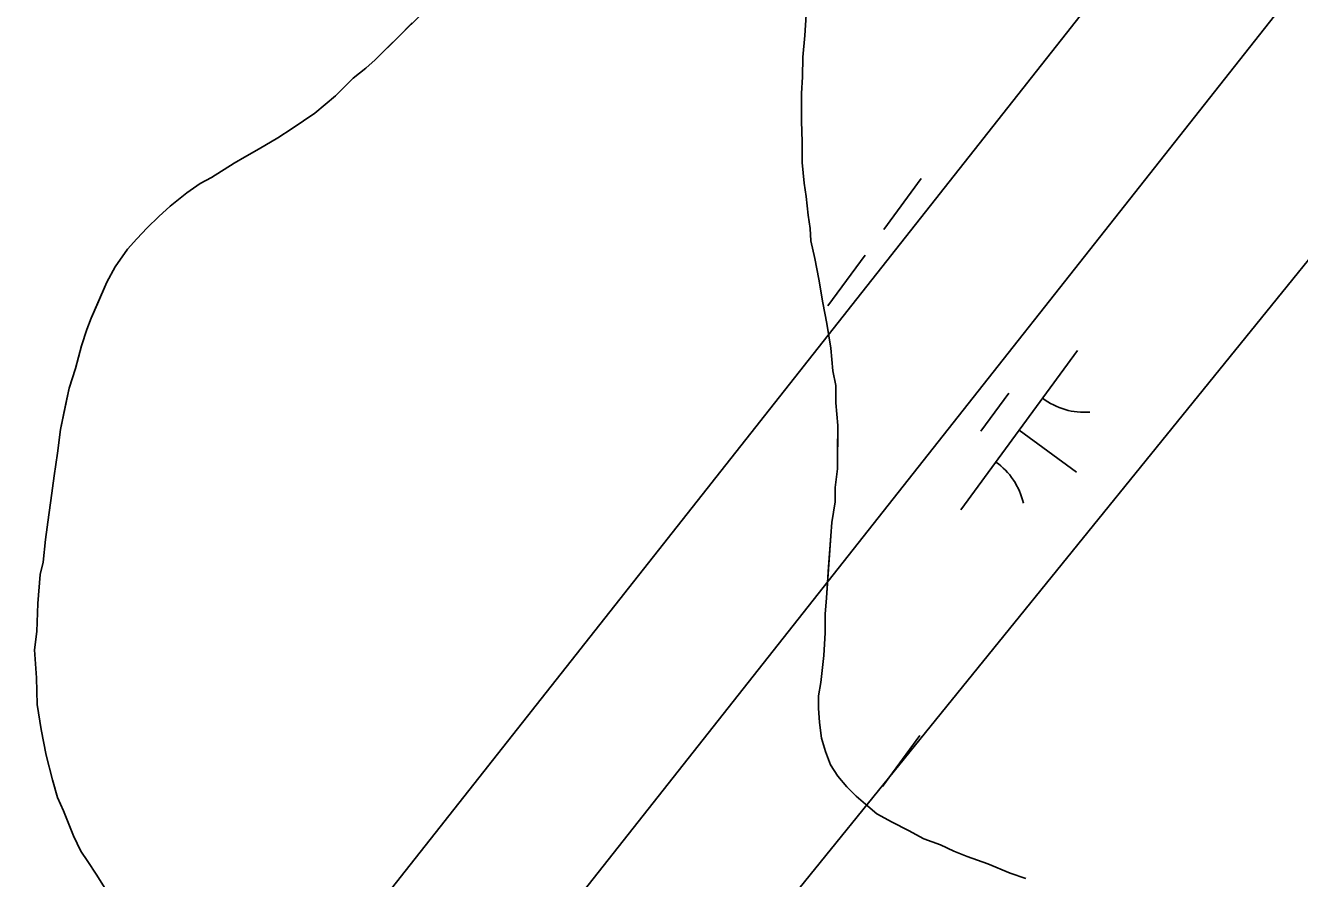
# Model space of a CAD drawing. Extents: x 3905714 to 3926767, y 183354 to 205755.
# Drawn here: x 3918309.3 to 3918632.1, y 197610.5 to 197826.5 of the extents above; entities that cross this region are included whole.
import ezdxf

# ---------------------------------------------------------------- set-up
doc = ezdxf.new("R2010")
doc.units = 0
for name, color, linetype in [('V-TOPO-SHOR', 7, 'Continuous'), ('V-UTIL-LINE', 7, 'Continuous'), ('V-WETL-SWMP', 7, 'Continuous')]:
    doc.layers.add(name, color=color, linetype=linetype)

msp = doc.modelspace()

# ---------------------------------------------------------------- linework, layer by layer
at = {"layer": 'V-TOPO-SHOR'}
for points in [[(3918514.49, 197709.49), (3918515.04, 197714.19), (3918515.07, 197718.63), (3918515.11, 197725.16), (3918514.62, 197730.91), (3918514.65, 197735.35), (3918513.88, 197739.01), (3918513.39, 197744.76), (3918512.39, 197751.03), (3918511.37, 197756.26), (3918510.36, 197762.27), (3918509.35, 197767.5), (3918508.33, 197771.95), (3918508.09, 197775.08), (3918507.58, 197778.48), (3918507.09, 197783.19), (3918506.59, 197786.58), (3918506.09, 197791.81), (3918506.12, 197797.04), (3918505.89, 197802.26), (3918505.92, 197806.18), (3918505.94, 197809.31), (3918506.22, 197813.49), (3918506.25, 197818.45), (3918506.81, 197823.93), (3918507.1, 197829.15)], [(3918407.31, 197827.13), (3918403.64, 197823.49)], [(3918403.64, 197823.49), (3918401.27, 197821.15), (3918397.86, 197817.78), (3918395.5, 197815.7), (3918392.35, 197813.11), (3918387.88, 197808.7), (3918382.63, 197804.29), (3918376.86, 197800.4), (3918373.19, 197798.07), (3918368.48, 197795.23), (3918364.81, 197793.16), (3918362.19, 197791.61), (3918356.42, 197787.99), (3918353.54, 197786.44), (3918350.13, 197784.11), (3918345.93, 197780.74), (3918343.04, 197778.14), (3918340.15, 197775.29), (3918337.52, 197772.43), (3918335.16, 197769.83), (3918332, 197765.41), (3918329.88, 197761.5), (3918327.5, 197756.03), (3918325.91, 197752.38), (3918324.85, 197749.52), (3918323.52, 197745.35), (3918321.92, 197739.61), (3918320.32, 197734.66), (3918319.52, 197730.74), (3918318.18, 197724.22), (3918317.36, 197718.22), (3918316.54, 197712.48), (3918315.72, 197706.21), (3918315.18, 197702.56), (3918314.35, 197696.3), (3918313.8, 197690.55), (3918313, 197687.43), (3918312.43, 197680.12), (3918312.13, 197673.07), (3918311.58, 197668.37), (3918312.06, 197661.32), (3918312.28, 197654.52), (3918313.29, 197648.25), (3918314.56, 197641.71), (3918316.09, 197635.43), (3918317.37, 197630.99), (3918318.92, 197627.58), (3918321.49, 197621.3), (3918323.3, 197617.37), (3918325.11, 197614.75), (3918327.18, 197611.6), (3918330.28, 197606.62)], [(3918562.75, 197610.48), (3918558.84, 197611.81), (3918553.11, 197614.2), (3918547.9, 197616.06), (3918544.51, 197617.38), (3918541.12, 197618.97), (3918536.96, 197620.56), (3918533.05, 197622.67), (3918528.88, 197624.79), (3918524.98, 197626.9), (3918522.12, 197629.27), (3918519.78, 197631.37), (3918517.44, 197633.73), (3918515.11, 197636.36), (3918513.3, 197639.24), (3918512.01, 197642.64), (3918510.99, 197646.05), (3918510.49, 197649.97), (3918510.25, 197653.63), (3918510.27, 197656.76), (3918510.81, 197660.15), (3918511.63, 197666.94), (3918511.93, 197672.68), (3918511.95, 197677.38), (3918512.24, 197681.56), (3918512.52, 197685.48), (3918512.81, 197689.39), (3918513.38, 197697.22), (3918513.66, 197700.62), (3918514.47, 197705.83), (3918514.49, 197709.49)]]:
    msp.add_lwpolyline(points, dxfattribs=at)
at = {"layer": 'V-UTIL-LINE'}
for points in [[(3920382.72, 200123.13), (3919431.34, 198911.04), (3917639.74, 196643.01), (3912670.96, 189304.15), (3911629.35, 187953.28)], [(3917520.12, 196733.21), (3917669.62, 196618.74), (3919457.38, 198881.61), (3920417.08, 200095.51)], [(3920481.64, 200045.37), (3917672.78, 196581.37), (3917218.41, 196910.18)]]:
    msp.add_lwpolyline(points, dxfattribs=at)
at = {"layer": 'V-WETL-SWMP'}
for p, q in [((3918397.86, 197817.78), (3918409.94, 197829.72)), ((3918507.1, 197829.15), (3918506.81, 197823.93)), ((3918506.81, 197823.93), (3918506.25, 197818.45)), ((3918392.35, 197813.11), (3918395.5, 197815.7)), ((3918395.5, 197815.7), (3918397.86, 197817.78)), ((3918506.25, 197818.45), (3918506.22, 197813.49)), ((3918387.88, 197808.7), (3918392.35, 197813.11)), ((3918506.22, 197813.49), (3918505.94, 197809.31)), ((3918505.94, 197809.31), (3918505.89, 197802.26)), ((3918382.63, 197804.29), (3918387.88, 197808.7)), ((3918376.86, 197800.4), (3918382.63, 197804.29)), ((3918373.19, 197798.07), (3918376.86, 197800.4)), ((3918505.89, 197802.26), (3918506.12, 197797.03)), ((3918368.48, 197795.23), (3918373.19, 197798.07)), ((3918506.12, 197797.03), (3918506.09, 197791.81)), ((3918362.19, 197791.61), (3918364.81, 197793.16)), ((3918364.81, 197793.16), (3918368.48, 197795.23)), ((3918356.42, 197787.99), (3918362.19, 197791.61)), ((3918506.09, 197791.81), (3918506.59, 197786.58)), ((3918350.13, 197784.11), (3918353.54, 197786.44)), ((3918353.54, 197786.44), (3918356.42, 197787.99)), ((3918506.59, 197786.58), (3918507.09, 197783.19)), ((3918536.25, 197787.74), (3918526.8, 197774.83)), ((3918345.93, 197780.73), (3918350.13, 197784.11)), ((3918507.09, 197783.19), (3918507.58, 197778.48)), ((3918343.04, 197778.14), (3918345.93, 197780.73)), ((3918340.15, 197775.28), (3918343.04, 197778.14)), ((3918507.58, 197778.48), (3918508.09, 197775.08)), ((3918337.52, 197772.43), (3918340.15, 197775.28)), ((3918508.09, 197775.08), (3918508.33, 197771.95)), ((3918335.16, 197769.83), (3918337.52, 197772.43)), ((3918508.33, 197771.95), (3918509.35, 197767.5)), ((3918332, 197765.41), (3918335.16, 197769.83)), ((3918509.35, 197767.5), (3918510.36, 197762.27)), ((3918522.07, 197768.37), (3918512.61, 197755.47)), ((3918329.89, 197761.5), (3918332, 197765.41)), ((3918325.91, 197752.38), (3918329.89, 197761.5)), ((3918510.36, 197762.27), (3918511.37, 197756.26)), ((3918511.37, 197756.26), (3918512.39, 197751.03)), ((3918324.85, 197749.52), (3918325.91, 197752.38)), ((3918512.39, 197751.03), (3918513.39, 197744.76)), ((3918323.52, 197745.35), (3918324.85, 197749.52)), ((3918321.92, 197739.61), (3918323.52, 197745.35)), ((3918513.39, 197744.76), (3918513.88, 197739.01)), ((3918575.89, 197744.18), (3918546.34, 197703.85)), ((3918320.33, 197734.66), (3918321.92, 197739.61)), ((3918513.88, 197739.01), (3918514.64, 197735.35)), ((3918514.64, 197735.35), (3918514.62, 197730.91)), ((3918318.18, 197724.22), (3918320.33, 197734.66)), ((3918558.44, 197733.42), (3918551.35, 197723.74)), ((3918514.62, 197730.91), (3918515.11, 197725.16)), ((3918515.11, 197725.16), (3918515.04, 197714.19)), ((3918317.36, 197718.22), (3918318.18, 197724.22)), ((3918561.12, 197724.02), (3918575.64, 197713.38)), ((3918316.54, 197712.48), (3918317.36, 197718.22)), ((3918315.72, 197706.21), (3918316.54, 197712.48)), ((3918515.04, 197714.19), (3918514.49, 197709.49)), ((3918514.49, 197709.49), (3918514.47, 197705.83)), ((3918315.18, 197702.56), (3918315.72, 197706.21)), ((3918514.47, 197705.83), (3918513.66, 197700.62)), ((3918314.35, 197696.3), (3918315.18, 197702.56)), ((3918513.66, 197700.62), (3918513.38, 197697.22)), ((3918313.8, 197690.56), (3918314.35, 197696.3)), ((3918513.38, 197697.22), (3918512.24, 197681.56)), ((3918313, 197687.43), (3918313.8, 197690.56)), ((3918312.43, 197680.12), (3918313, 197687.43)), ((3918312.13, 197673.07), (3918312.43, 197680.12)), ((3918512.24, 197681.56), (3918511.95, 197677.38)), ((3918511.95, 197677.38), (3918511.93, 197672.68)), ((3918311.58, 197668.37), (3918312.13, 197673.07)), ((3918511.93, 197672.68), (3918511.63, 197666.94)), ((3918312.06, 197661.32), (3918311.58, 197668.37)), ((3918511.63, 197666.94), (3918510.81, 197660.15)), ((3918312.28, 197654.52), (3918312.06, 197661.32)), ((3918510.81, 197660.15), (3918510.27, 197656.76)), ((3918313.29, 197648.25), (3918312.28, 197654.52)), ((3918510.27, 197656.76), (3918510.25, 197653.62)), ((3918510.25, 197653.62), (3918510.49, 197649.97)), ((3918314.56, 197641.71), (3918313.29, 197648.25)), ((3918510.49, 197649.97), (3918510.99, 197646.05)), ((3918510.99, 197646.05), (3918512.01, 197642.64)), ((3918535.9, 197646.67), (3918526.45, 197633.76)), ((3918316.09, 197635.43), (3918314.56, 197641.71)), ((3918512.01, 197642.64), (3918513.3, 197639.24)), ((3918513.3, 197639.24), (3918515.11, 197636.36)), ((3918317.37, 197630.99), (3918316.09, 197635.43)), ((3918515.11, 197636.36), (3918517.44, 197633.73)), ((3918517.44, 197633.73), (3918519.78, 197631.37)), ((3918318.92, 197627.58), (3918317.37, 197630.99)), ((3918519.78, 197631.37), (3918522.12, 197629.27)), ((3918522.12, 197629.27), (3918524.98, 197626.9)), ((3918321.49, 197621.3), (3918318.92, 197627.58)), ((3918524.98, 197626.9), (3918528.88, 197624.79)), ((3918528.88, 197624.79), (3918533.05, 197622.67)), ((3918533.05, 197622.67), (3918536.96, 197620.56)), ((3918323.29, 197617.37), (3918321.49, 197621.3)), ((3918536.96, 197620.56), (3918541.12, 197618.97)), ((3918541.12, 197618.97), (3918544.51, 197617.38)), ((3918325.11, 197614.75), (3918323.29, 197617.37)), ((3918544.51, 197617.38), (3918547.9, 197616.06)), ((3918547.9, 197616.06), (3918553.11, 197614.2)), ((3918327.18, 197611.6), (3918325.11, 197614.75)), ((3918553.11, 197614.2), (3918558.84, 197611.81)), ((3918330.28, 197606.62), (3918327.18, 197611.6)), ((3918558.84, 197611.81), (3918562.75, 197610.49))]:
    msp.add_line(p, q, dxfattribs=at)
for centre, start, end in [((3918577.63, 197746.16), 233, 274.5436), ((3918544.98, 197701.6), 13, 54.5436)]:
    msp.add_arc(centre, 17.62, start, end, dxfattribs=at)

doc.saveas('drawing.dxf')
